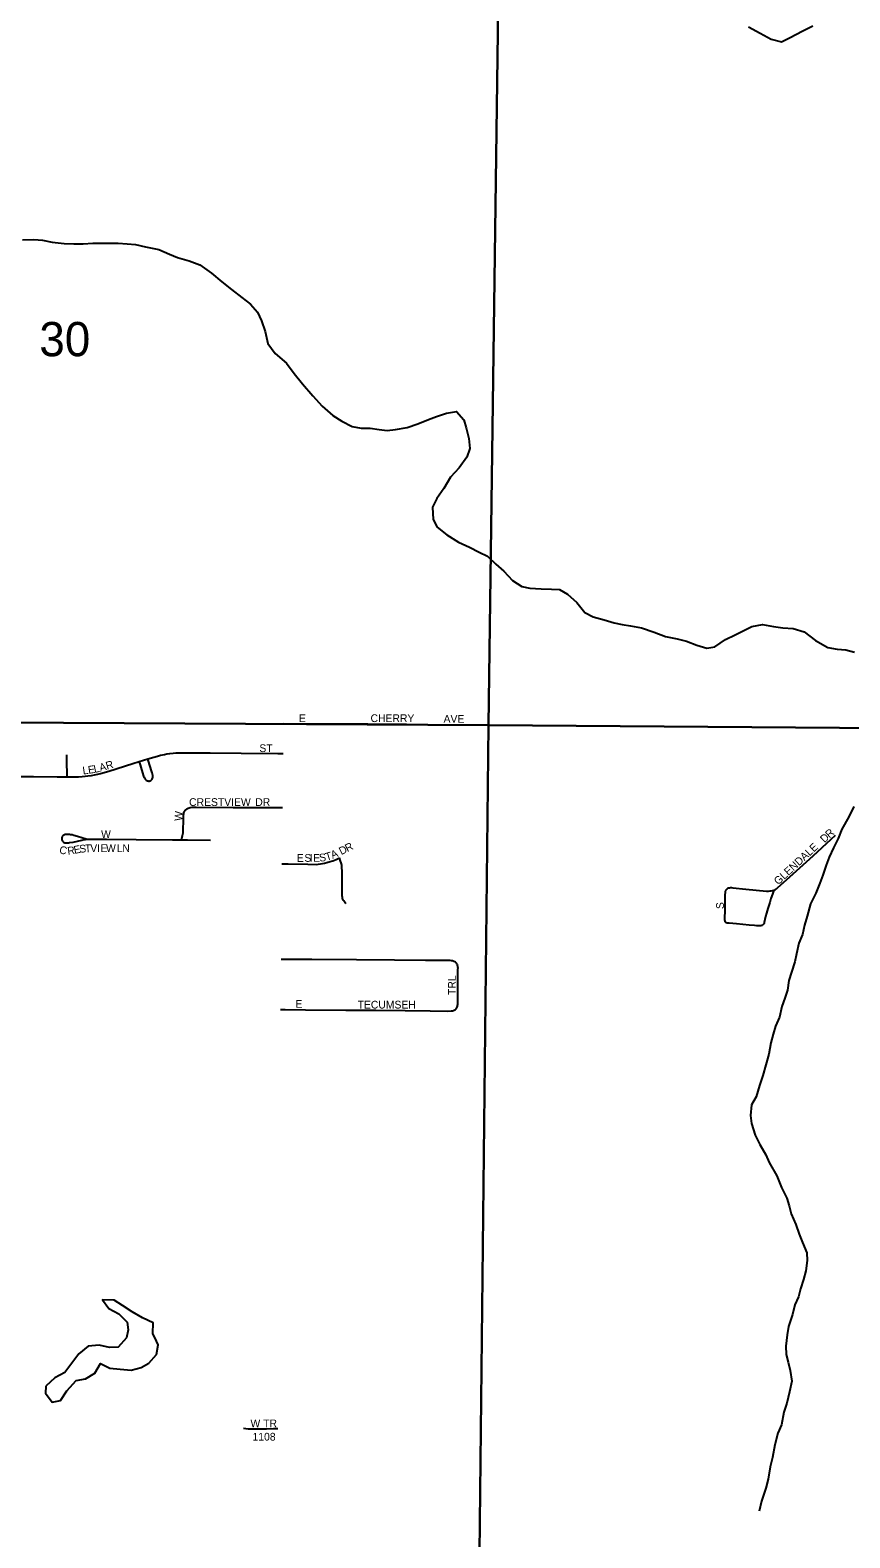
# Model space of a CAD drawing. Extents: x 1772825 to 1773716, y 1138558 to 1139032.
# Drawn here: x 1772828.223 to 1772828.724, y 1138561.147 to 1138562.068 of the extents above; entities that cross this region are included whole.
import ezdxf

# ---------------------------------------------------------------- set-up
doc = ezdxf.new("R2010")
doc.units = 0
for name, color, linetype in [('GM_X_Minor_Lake', 7, 'Continuous'), ('GM_X_Minor_River', 7, 'Continuous'), ('GM_X_Section', 7, 'Continuous'), ('GM_X_Section_Text', 7, 'Continuous'), ('GM_X_Township_Subdivision', 7, 'Continuous'), ('GM_X_Township_Subdivision_Text', 7, 'Continuous')]:
    doc.layers.add(name, color=color, linetype=linetype)

msp = doc.modelspace()

# ---------------------------------------------------------------- linework, layer by layer
at = {"layer": 'GM_X_Minor_Lake'}
for points in [[(1772828.30003, 1138561.26722), (1772828.29792, 1138561.27192), (1772828.29815, 1138561.27837), (1772828.29153, 1138561.28145), (1772828.2853, 1138561.28511), (1772828.27926, 1138561.28895), (1772828.27416, 1138561.29221), (1772828.26714, 1138561.29245), (1772828.27089, 1138561.28711), (1772828.27713, 1138561.28384), (1772828.28222, 1138561.27887), (1772828.28275, 1138561.27412), (1772828.28177, 1138561.2692), (1772828.2766, 1138561.26354), (1772828.27148, 1138561.26339), (1772828.26504, 1138561.26477), (1772828.25839, 1138561.26406), (1772828.25267, 1138561.25936), (1772828.24405, 1138561.24804), (1772828.23795, 1138561.24486), (1772828.23241, 1138561.23978)], [(1772828.23241, 1138561.23978), (1772828.23238, 1138561.23542), (1772828.23632, 1138561.22989), (1772828.24145, 1138561.23099), (1772828.24529, 1138561.23684), (1772828.25103, 1138561.24325), (1772828.25673, 1138561.24415), (1772828.26245, 1138561.24771), (1772828.26591, 1138561.25357), (1772828.27158, 1138561.25068), (1772828.27783, 1138561.25006), (1772828.28466, 1138561.24944), (1772828.29074, 1138561.2511), (1772828.2955, 1138561.25372), (1772828.3001, 1138561.259), (1772828.30109, 1138561.26487), (1772828.30003, 1138561.26722)]]:
    msp.add_lwpolyline(points, dxfattribs=at)
at = {"layer": 'GM_X_Minor_River'}
for points in [[(1772828.66156, 1138562.07022), (1772828.66874, 1138562.06637), (1772828.67555, 1138562.06272), (1772828.6818, 1138562.06096), (1772828.68713, 1138562.06358), (1772828.69437, 1138562.06751), (1772828.70084, 1138562.07087)], [(1772828.21835, 1138561.94001), (1772828.22518, 1138561.94033), (1772828.23049, 1138561.93991), (1772828.23636, 1138561.93873), (1772828.24375, 1138561.93772), (1772828.24964, 1138561.93768), (1772828.25533, 1138561.93763), (1772828.26121, 1138561.93797), (1772828.26615, 1138561.93812), (1772828.27677, 1138561.93804), (1772828.28208, 1138561.93762), (1772828.2872, 1138561.9372), (1772828.29345, 1138561.93583), (1772828.3016, 1138561.93406), (1772828.30803, 1138561.93135), (1772828.31295, 1138561.92923), (1772828.32014, 1138561.92728), (1772828.32657, 1138561.92476), (1772828.33375, 1138561.91977), (1772828.33997, 1138561.91441), (1772828.34582, 1138561.90981), (1772828.35223, 1138561.90483), (1772828.35752, 1138561.90081), (1772828.36184, 1138561.89584), (1772828.36427, 1138561.89051), (1772828.3665, 1138561.88404), (1772828.36816, 1138561.87682), (1772828.37266, 1138561.87052), (1772828.37945, 1138561.86478), (1772828.38415, 1138561.85848), (1772828.38923, 1138561.85199), (1772828.39562, 1138561.84473), (1772828.40127, 1138561.83843), (1772828.40787, 1138561.83269), (1772828.41335, 1138561.82923), (1772828.41958, 1138561.82596), (1772828.42508, 1138561.82497), (1772828.43058, 1138561.82493), (1772828.43608, 1138561.82413), (1772828.44101, 1138561.82352), (1772828.44613, 1138561.82424), (1772828.45316, 1138561.82532), (1772828.45963, 1138561.82755), (1772828.46629, 1138561.83035), (1772828.47105, 1138561.83202), (1772828.47713, 1138561.83425), (1772828.4834, 1138561.83515), (1772828.48773, 1138561.83018), (1772828.48921, 1138561.82524), (1772828.49087, 1138561.81859), (1772828.4914, 1138561.81251), (1772828.48965, 1138561.80721), (1772828.48486, 1138561.8008), (1772828.4797, 1138561.79514), (1772828.47566, 1138561.78815), (1772828.47125, 1138561.78193), (1772828.46856, 1138561.77682), (1772828.46907, 1138561.76923), (1772828.4715, 1138561.76447), (1772828.47735, 1138561.75987), (1772828.48453, 1138561.75526), (1772828.49134, 1138561.75237), (1772828.4972, 1138561.74928), (1772828.5023, 1138561.74678), (1772828.50739, 1138561.742), (1772828.51229, 1138561.7376), (1772828.51756, 1138561.73186), (1772828.52323, 1138561.72822), (1772828.52815, 1138561.72723), (1772828.53498, 1138561.7268), (1772828.54143, 1138561.72656), (1772828.54617, 1138561.72633), (1772828.55109, 1138561.72364), (1772828.55674, 1138561.71848), (1772828.56163, 1138561.71237), (1772828.56673, 1138561.70967)], [(1772828.56673, 1138561.70967), (1772828.57355, 1138561.70791), (1772828.57961, 1138561.70597), (1772828.58453, 1138561.70498), (1772828.58965, 1138561.70419), (1772828.59628, 1138561.703), (1772828.60404, 1138561.70028), (1772828.61104, 1138561.69776), (1772828.61805, 1138561.69619), (1772828.62373, 1138561.69482), (1772828.63017, 1138561.6925), (1772828.63623, 1138561.69055), (1772828.64117, 1138561.69146), (1772828.64765, 1138561.69597), (1772828.65355, 1138561.69877), (1772828.65831, 1138561.7012), (1772828.66364, 1138561.70382), (1772828.6701, 1138561.7051), (1772828.67693, 1138561.70391), (1772828.68261, 1138561.70291), (1772828.68887, 1138561.70268), (1772828.69569, 1138561.70054), (1772828.70248, 1138561.69517), (1772828.71004, 1138561.69094), (1772828.71572, 1138561.68995), (1772828.72103, 1138561.68953), (1772828.72633, 1138561.68816)], [(1772828.72603, 1138561.59387), (1772828.72294, 1138561.58744), (1772828.71872, 1138561.58007), (1772828.7164, 1138561.57421), (1772828.71351, 1138561.56854), (1772828.71081, 1138561.56287), (1772828.70907, 1138561.55795), (1772828.70694, 1138561.55189), (1772828.70519, 1138561.54697), (1772828.70268, 1138561.54092), (1772828.69941, 1138561.5343), (1772828.69746, 1138561.52692), (1772828.6959, 1138561.52143), (1772828.69453, 1138561.51575), (1772828.6924, 1138561.51026), (1772828.69103, 1138561.50382), (1772828.68986, 1138561.49889), (1772828.68791, 1138561.49265), (1772828.68636, 1138561.48754), (1772828.68537, 1138561.48166), (1772828.68381, 1138561.47674), (1772828.68207, 1138561.47163), (1772828.6805, 1138561.46519), (1772828.67819, 1138561.45971), (1772828.67663, 1138561.45479), (1772828.67526, 1138561.44948), (1772828.67408, 1138561.44247), (1772828.67232, 1138561.43604), (1772828.67038, 1138561.42941), (1772828.66843, 1138561.42335), (1772828.6663, 1138561.41654), (1772828.66341, 1138561.41163), (1772828.6628, 1138561.40499), (1772828.66352, 1138561.40024), (1772828.66575, 1138561.39302), (1772828.66855, 1138561.3873), (1772828.6723, 1138561.38101), (1772828.67435, 1138561.37626), (1772828.67885, 1138561.36825), (1772828.68183, 1138561.36102), (1772828.68501, 1138561.35455), (1772828.68649, 1138561.34979), (1772828.68779, 1138561.34504), (1772828.69058, 1138561.33857), (1772828.69263, 1138561.33267), (1772828.69468, 1138561.32753), (1772828.69729, 1138561.32125), (1772828.69744, 1138561.31651), (1772828.69664, 1138561.31025), (1772828.69527, 1138561.30495), (1772828.69333, 1138561.29927), (1772828.69216, 1138561.29435), (1772828.69004, 1138561.28943), (1772828.68847, 1138561.28356), (1772828.68614, 1138561.27618), (1772828.68535, 1138561.27106), (1772828.68435, 1138561.26424), (1772828.68469, 1138561.25912)], [(1772828.68469, 1138561.25912), (1772828.68579, 1138561.25437), (1772828.68709, 1138561.24923), (1772828.68818, 1138561.24277), (1772828.68661, 1138561.23615), (1772828.68504, 1138561.22933), (1772828.68329, 1138561.22384), (1772828.68172, 1138561.21607), (1772828.6796, 1138561.21097), (1772828.67765, 1138561.20377), (1772828.67626, 1138561.19619), (1772828.67489, 1138561.19051), (1772828.6737, 1138561.18293), (1772828.67214, 1138561.17744), (1772828.66962, 1138561.16949), (1772828.66824, 1138561.16343)]]:
    msp.add_lwpolyline(points, dxfattribs=at)
at = {"layer": 'GM_X_Section'}
for points in [[(1772828.50962, 1138562.14244), (1772828.50281, 1138561.64361), (1772827.9835, 1138561.6464), (1772827.98305, 1138562.13959)], [(1772829.02215, 1138562.14292), (1772829.0119, 1138561.63975), (1772828.50281, 1138561.64361), (1772828.50962, 1138562.14244)], [(1772827.9835, 1138561.6464), (1772828.50281, 1138561.64361), (1772828.49728, 1138561.13776), (1772827.98248, 1138561.13655), (1772827.98344, 1138561.63939)], [(1772828.50281, 1138561.64361), (1772829.0119, 1138561.63975), (1772829.00204, 1138561.13886), (1772828.99654, 1138561.1389), (1772828.49974, 1138561.13793), (1772828.49728, 1138561.13776)]]:
    msp.add_lwpolyline(points, close=True, dxfattribs=at)
at = {"layer": 'GM_X_Township_Subdivision'}
for points in [[(1772828.37774, 1138561.6446), (1772828.39464, 1138561.64445), (1772828.40925, 1138561.64433), (1772828.42032, 1138561.6443)], [(1772828.42032, 1138561.6443), (1772828.42909, 1138561.64433), (1772828.45279, 1138561.64409), (1772828.46479, 1138561.64398), (1772828.47666, 1138561.64384), (1772828.48774, 1138561.64373), (1772828.48854, 1138561.64373)], [(1772828.24552, 1138561.61199), (1772828.24549, 1138561.61414), (1772828.24541, 1138561.62015), (1772828.24541, 1138561.62549)], [(1772828.29471, 1138561.62294), (1772828.2984, 1138561.62408), (1772828.30061, 1138561.6247), (1772828.30263, 1138561.62519), (1772828.30489, 1138561.62569), (1772828.3065, 1138561.62602), (1772828.30834, 1138561.62631), (1772828.3102, 1138561.62647), (1772828.312, 1138561.6266), (1772828.31406, 1138561.62668), (1772828.31868, 1138561.62666)], [(1772828.31868, 1138561.62666), (1772828.33289, 1138561.6266), (1772828.35177, 1138561.62652), (1772828.37422, 1138561.6262), (1772828.37745, 1138561.62615)], [(1772828.24552, 1138561.61199), (1772828.25038, 1138561.61197), (1772828.25239, 1138561.61202), (1772828.25475, 1138561.61216), (1772828.25646, 1138561.61231), (1772828.25817, 1138561.61253), (1772828.26032, 1138561.61285), (1772828.26229, 1138561.61322), (1772828.26419, 1138561.61363), (1772828.26584, 1138561.61406), (1772828.27093, 1138561.61553), (1772828.28561, 1138561.62013), (1772828.28945, 1138561.62132)], [(1772828.28945, 1138561.62132), (1772828.29471, 1138561.62294)], [(1772828.28945, 1138561.62132), (1772828.29159, 1138561.6144), (1772828.29223, 1138561.61239), (1772828.29248, 1138561.61177), (1772828.29274, 1138561.61125), (1772828.29296, 1138561.61087), (1772828.29326, 1138561.6105), (1772828.29355, 1138561.61019), (1772828.29386, 1138561.60992), (1772828.29415, 1138561.60974), (1772828.29448, 1138561.60958), (1772828.29478, 1138561.60949), (1772828.29509, 1138561.60944), (1772828.29538, 1138561.60941), (1772828.29569, 1138561.60941), (1772828.296, 1138561.60947), (1772828.2963, 1138561.60955), (1772828.29655, 1138561.60968), (1772828.29684, 1138561.60986), (1772828.29711, 1138561.61011), (1772828.29731, 1138561.61036), (1772828.2975, 1138561.61064), (1772828.29769, 1138561.61114), (1772828.29778, 1138561.61153), (1772828.29782, 1138561.61205), (1772828.29781, 1138561.61253), (1772828.29777, 1138561.61288), (1772828.29763, 1138561.6136), (1772828.29742, 1138561.61439), (1772828.29703, 1138561.61566), (1772828.29516, 1138561.62152), (1772828.29471, 1138561.62294)], [(1772828.21417, 1138561.61214), (1772828.22489, 1138561.61213), (1772828.23949, 1138561.61201), (1772828.24552, 1138561.61199)], [(1772828.3154, 1138561.57349), (1772828.31604, 1138561.57605), (1772828.31622, 1138561.57701), (1772828.3163, 1138561.57776), (1772828.31646, 1138561.58028), (1772828.31654, 1138561.58459), (1772828.31658, 1138561.58751), (1772828.31664, 1138561.58856), (1772828.31671, 1138561.58932), (1772828.31688, 1138561.58998), (1772828.31709, 1138561.59051), (1772828.31731, 1138561.59097), (1772828.3176, 1138561.59142), (1772828.31787, 1138561.59175), (1772828.31823, 1138561.59207), (1772828.31867, 1138561.5924), (1772828.31912, 1138561.59267), (1772828.3195, 1138561.59286), (1772828.32001, 1138561.59302), (1772828.32056, 1138561.59315), (1772828.32197, 1138561.59337), (1772828.323, 1138561.59345), (1772828.32424, 1138561.5935), (1772828.34698, 1138561.59325)], [(1772828.34698, 1138561.59325), (1772828.35843, 1138561.59321), (1772828.37708, 1138561.59317)], [(1772828.25709, 1138561.57395), (1772828.2519, 1138561.57557), (1772828.24951, 1138561.57623), (1772828.24851, 1138561.57645), (1772828.24762, 1138561.57662), (1772828.24693, 1138561.57673), (1772828.24627, 1138561.57677), (1772828.24565, 1138561.5768), (1772828.24519, 1138561.57677), (1772828.24468, 1138561.57671), (1772828.24431, 1138561.57665), (1772828.24384, 1138561.57653), (1772828.24354, 1138561.5764), (1772828.24316, 1138561.57616), (1772828.2428, 1138561.57583), (1772828.24257, 1138561.57554), (1772828.24244, 1138561.57531), (1772828.24232, 1138561.57501), (1772828.24224, 1138561.57455), (1772828.24224, 1138561.57404), (1772828.2423, 1138561.57352), (1772828.24239, 1138561.57311), (1772828.24259, 1138561.57274), (1772828.24283, 1138561.57239), (1772828.24322, 1138561.57207), (1772828.24363, 1138561.57186), (1772828.24412, 1138561.57172), (1772828.24477, 1138561.57164), (1772828.2456, 1138561.57164), (1772828.24627, 1138561.57168), (1772828.247, 1138561.57176), (1772828.24926, 1138561.57213), (1772828.25442, 1138561.57327), (1772828.25594, 1138561.5736), (1772828.25657, 1138561.57373), (1772828.25721, 1138561.57381), (1772828.25783, 1138561.57385), (1772828.25855, 1138561.57387), (1772828.26009, 1138561.57387), (1772828.2696, 1138561.5738), (1772828.28762, 1138561.57366), (1772828.30979, 1138561.57354), (1772828.3154, 1138561.57349)], [(1772828.3154, 1138561.57349), (1772828.31896, 1138561.57346), (1772828.33298, 1138561.5733)], [(1772828.67703, 1138561.54274), (1772828.67626, 1138561.54039), (1772828.67532, 1138561.53756), (1772828.67457, 1138561.53517), (1772828.67342, 1138561.53151), (1772828.67256, 1138561.52859), (1772828.67204, 1138561.52667), (1772828.67162, 1138561.52482), (1772828.6713, 1138561.52308), (1772828.67122, 1138561.52276), (1772828.67112, 1138561.52249), (1772828.67101, 1138561.52226), (1772828.67087, 1138561.52201), (1772828.67064, 1138561.52172), (1772828.67027, 1138561.52138), (1772828.66996, 1138561.52117), (1772828.66967, 1138561.52106), (1772828.6694, 1138561.52099), (1772828.66884, 1138561.52093), (1772828.66816, 1138561.52091), (1772828.66746, 1138561.52095), (1772828.66651, 1138561.52104), (1772828.66528, 1138561.52116), (1772828.66205, 1138561.52144), (1772828.65423, 1138561.52214), (1772828.6498, 1138561.52252), (1772828.64916, 1138561.52257), (1772828.64859, 1138561.52266), (1772828.64822, 1138561.52276), (1772828.64806, 1138561.52283), (1772828.6479, 1138561.52292), (1772828.64777, 1138561.52303), (1772828.64766, 1138561.52315), (1772828.64755, 1138561.52332), (1772828.64746, 1138561.52348), (1772828.64737, 1138561.52375), (1772828.64733, 1138561.52404), (1772828.64729, 1138561.52447), (1772828.64727, 1138561.52494), (1772828.64728, 1138561.5258), (1772828.64738, 1138561.53001), (1772828.64749, 1138561.53541), (1772828.64749, 1138561.54039), (1772828.64751, 1138561.54104), (1772828.64756, 1138561.54158), (1772828.64761, 1138561.54184), (1772828.64768, 1138561.54209), (1772828.64776, 1138561.54232), (1772828.64786, 1138561.54255), (1772828.64797, 1138561.54275), (1772828.6481, 1138561.54296), (1772828.64826, 1138561.54316), (1772828.64848, 1138561.54341), (1772828.64872, 1138561.54366), (1772828.64893, 1138561.54383), (1772828.64912, 1138561.54397), (1772828.6493, 1138561.54407), (1772828.64954, 1138561.54417), (1772828.64981, 1138561.54423), (1772828.65007, 1138561.54425), (1772828.65065, 1138561.54429), (1772828.6513, 1138561.54427), (1772828.65213, 1138561.54421), (1772828.65999, 1138561.54339), (1772828.67269, 1138561.5422), (1772828.6738, 1138561.5422), (1772828.67483, 1138561.54228), (1772828.67557, 1138561.54237), (1772828.67631, 1138561.54253), (1772828.67703, 1138561.54274), (1772828.67808, 1138561.54319), (1772828.67878, 1138561.5436), (1772828.67944, 1138561.5441), (1772828.68684, 1138561.5508), (1772828.7011, 1138561.56372), (1772828.7122, 1138561.57392), (1772828.71474, 1138561.57626)], [(1772828.37669, 1138561.55891), (1772828.38049, 1138561.55882), (1772828.39257, 1138561.55852), (1772828.39752, 1138561.55851), (1772828.39892, 1138561.55859), (1772828.40024, 1138561.55875), (1772828.40147, 1138561.55896), (1772828.40271, 1138561.55925), (1772828.40418, 1138561.55961), (1772828.40613, 1138561.56018), (1772828.40786, 1138561.56075), (1772828.40979, 1138561.56154), (1772828.41185, 1138561.56257)], [(1772828.41564, 1138561.53437), (1772828.41441, 1138561.53613), (1772828.41408, 1138561.53671), (1772828.41387, 1138561.53724), (1772828.41371, 1138561.53774), (1772828.41363, 1138561.53831), (1772828.41354, 1138561.53926), (1772828.4135, 1138561.54136), (1772828.41354, 1138561.5458), (1772828.41344, 1138561.55442), (1772828.41333, 1138561.55661), (1772828.41321, 1138561.55772), (1772828.413, 1138561.55875), (1772828.4128, 1138561.55953), (1772828.41251, 1138561.56048), (1772828.41185, 1138561.56257)], [(1772828.37589, 1138561.46983), (1772828.3787, 1138561.46978), (1772828.39114, 1138561.46955), (1772828.41566, 1138561.46935), (1772828.43398, 1138561.46934), (1772828.45198, 1138561.46919), (1772828.46719, 1138561.46905), (1772828.47781, 1138561.46889), (1772828.48003, 1138561.46894), (1772828.48082, 1138561.46902), (1772828.48143, 1138561.46914), (1772828.48189, 1138561.46933), (1772828.48229, 1138561.46955), (1772828.48273, 1138561.46988), (1772828.48311, 1138561.47025), (1772828.48339, 1138561.47058), (1772828.48361, 1138561.47095), (1772828.48378, 1138561.47132), (1772828.48394, 1138561.4719), (1772828.48401, 1138561.47233), (1772828.48405, 1138561.47288), (1772828.48405, 1138561.47527), (1772828.48405, 1138561.47971), (1772828.48411, 1138561.48435), (1772828.48411, 1138561.48497), (1772828.48412, 1138561.489), (1772828.4842, 1138561.49453), (1772828.48423, 1138561.49519), (1772828.4842, 1138561.4957), (1772828.48412, 1138561.49632), (1772828.48402, 1138561.49677), (1772828.48383, 1138561.49727), (1772828.4836, 1138561.49772), (1772828.48326, 1138561.49817), (1772828.48301, 1138561.49842), (1772828.48266, 1138561.4987), (1772828.48222, 1138561.49898), (1772828.48176, 1138561.49922), (1772828.4813, 1138561.49939), (1772828.48081, 1138561.49953), (1772828.48033, 1138561.49962), (1772828.47954, 1138561.49973), (1772828.47871, 1138561.49976), (1772828.46444, 1138561.49977), (1772828.44547, 1138561.49992), (1772828.42219, 1138561.50014), (1772828.39488, 1138561.50039), (1772828.38061, 1138561.50038), (1772828.37617, 1138561.50038)], [(1772828.35325, 1138561.21411), (1772828.35603, 1138561.21374), (1772828.35856, 1138561.21363), (1772828.36718, 1138561.21363), (1772828.37161, 1138561.2138), (1772828.37421, 1138561.2139)]]:
    msp.add_lwpolyline(points, dxfattribs=at)

# ---------------------------------------------------------------- texts
at = {"layer": 'GM_X_Section_Text'}
msp.add_text('30', height=0.020928, rotation=0.00001, dxfattribs=at).set_placement((1772828.22854, 1138561.86894))
at = {"layer": 'GM_X_Township_Subdivision_Text'}
for s, height, rotation, p in [('E', 0.00473, 0.00001, (1772828.38708, 1138561.64543)), ('CHERRY', 0.004735, 0.00001, (1772828.43083, 1138561.64543)), ('AVE', 0.004735, 0.00001, (1772828.47542, 1138561.64501)), ('ST', 0.004735, 0.00001, (1772828.36292, 1138561.6271)), ('L', 0.00473, 8.28081, (1772828.25529, 1138561.61334)), ('E', 0.00473, 8.25377, (1772828.25859, 1138561.61382)), ('L', 0.00473, 11.99856, (1772828.26222, 1138561.61435)), ('A', 0.00473, 16.24828, (1772828.26585, 1138561.61514)), ('R', 0.00473, 16.40085, (1772828.26987, 1138561.61631)), ('CRESTVIEW', 0.004735, 0.00001, (1772828.32, 1138561.59418)), ('DR', 0.004735, 0.00001, (1772828.36042, 1138561.59418)), ('W', 0.00473, 86.01259, (1772828.31578, 1138561.58487)), ('W', 0.00473, 0.00001, (1772828.26625, 1138561.57459)), ('R', 0.00473, 41.32298, (1772828.71104, 1138561.57428)), ('C', 0.00473, 344.83861, (1772828.24033, 1138561.56546)), ('R', 0.00473, 7.51024, (1772828.24597, 1138561.56434)), ('E', 0.00473, 11.02825, (1772828.25, 1138561.56489)), ('S', 0.00473, 6.40657, (1772828.25318, 1138561.56551)), ('T', 0.00473, 2.13121, (1772828.2564, 1138561.56587)), ('V', 0.00473, 0.52463, (1772828.25969, 1138561.566)), ('I', 0.00473, 0.00001, (1772828.26385, 1138561.56603)), ('E', 0.00473, 0.00001, (1772828.26593, 1138561.56603)), ('W', 0.00473, 0.00001, (1772828.26926, 1138561.56603)), ('L', 0.00473, 0.00001, (1772828.27593, 1138561.56603)), ('N', 0.00473, 0.00001, (1772828.27926, 1138561.56603)), ('D', 0.00473, 26.46907, (1772828.41293, 1138561.56409)), ('R', 0.00473, 26.55529, (1772828.41666, 1138561.56595)), ('GLENDALE', 0.004735, 42.8388, (1772828.6798, 1138561.5456)), ('D', 0.00473, 44.36632, (1772828.70811, 1138561.57141)), ('E', 0.00473, 0.35519, (1772828.38584, 1138561.56001)), ('S', 0.00473, 0.35519, (1772828.39043, 1138561.56004)), ('I', 0.00473, 0.36162, (1772828.39376, 1138561.56006)), ('E', 0.00473, 0.35519, (1772828.39584, 1138561.56008)), ('S', 0.00473, 6.02101, (1772828.39969, 1138561.56013)), ('T', 0.00473, 16.77314, (1772828.40395, 1138561.56067)), ('A', 0.00473, 22.4158, (1772828.40762, 1138561.5618)), ('S', 0.00473, 90, (1772828.64661, 1138561.53121)), ('TRL', 0.004735, 90, (1772828.48286, 1138561.47871)), ('E', 0.00473, 0.00001, (1772828.385, 1138561.47085)), ('TECUMSEH', 0.004735, 0.00001, (1772828.42292, 1138561.47043)), ('W TR', 0.004735, 0.00001, (1772828.3575, 1138561.2146)), ('1108', 0.004735, 0.00001, (1772828.35875, 1138561.20646))]:
    msp.add_text(s, height=height, rotation=rotation, dxfattribs=at).set_placement(p)

doc.saveas('drawing.dxf')
